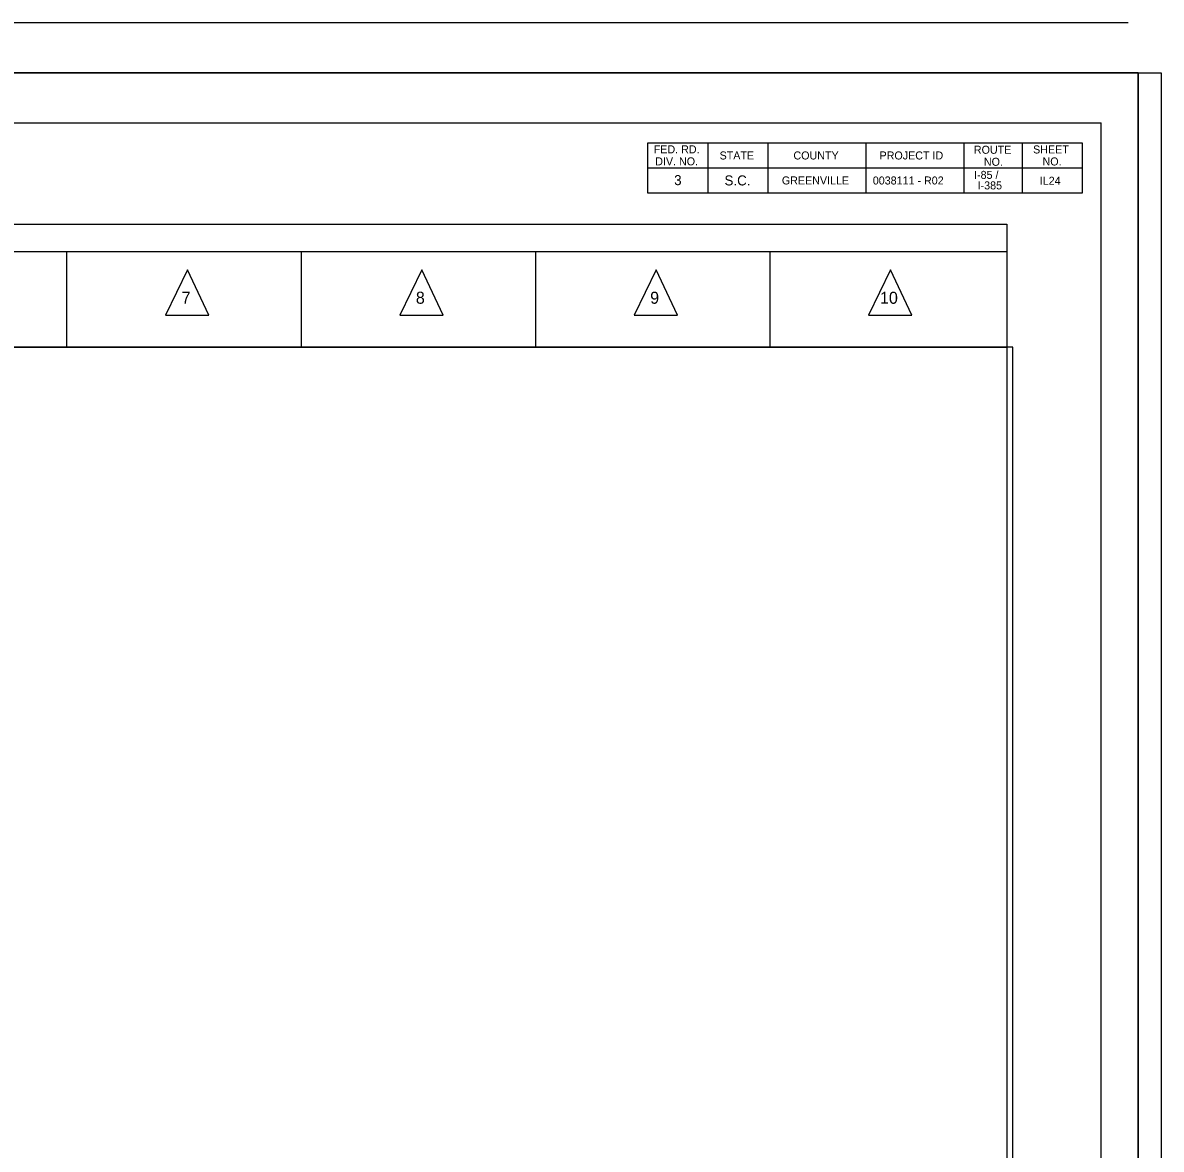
# Model space of a CAD drawing. Extents: x -2251 to 10196, y -13470 to 1199.
# Drawn here: x 6239 to 6808, y -2363 to -1801 of the extents above; entities that cross this region are included whole.
import ezdxf

# ---------------------------------------------------------------- set-up
doc = ezdxf.new("R2010")
doc.units = 0
for name, color, linetype in [('RD_SHT_Bndy', 7, 'Continuous'), ('RD_SHT_Iplotshp', 7, 'Continuous'), ('RD_SHT_Misc1', 7, 'Continuous'), ('RD_SHT_Snap', 7, 'Continuous'), ('RD_TX_RoadID', 7, 'Continuous')]:
    doc.layers.add(name, color=color, linetype=linetype)

msp = doc.modelspace()

# ---------------------------------------------------------------- linework, layer by layer
at = {"layer": 'RD_SHT_Bndy'}
for p, q in [((6791.65, -1800.7), (5031.65, -1800.65)), ((6791.65, -1825.65), (5031.65, -1825.65)), ((5103.1, -1850.65), (6778.1, -1850.65)), ((6778.1, -2900.65), (6778.1, -1850.65)), ((6551.6, -1885.65), (6551.6, -1860.65)), ((6551.6, -1860.65), (6768.6, -1860.65)), ((6581.6, -1860.65), (6581.6, -1885.65)), ((6611.6, -1860.65), (6611.6, -1885.65)), ((6660.6, -1860.65), (6660.6, -1885.65)), ((6709.6, -1860.65), (6709.6, -1885.65)), ((6738.6, -1860.65), (6738.6, -1885.65)), ((6768.6, -1860.65), (6768.6, -1885.65)), ((6551.6, -1873.15), (6768.6, -1873.15)), ((6768.6, -1885.65), (6551.6, -1885.65)), ((5153.4, -1914.83), (6731.08, -1914.83)), ((6261.43, -1962.61), (6261.43, -1914.83)), ((6378.52, -1962.61), (6378.52, -1914.83)), ((6495.61, -1962.61), (6495.61, -1914.83)), ((6612.69, -1962.61), (6612.69, -1914.83)), ((6321.59, -1924.06), (6310.63, -1946.58)), ((6332.35, -1946.58), (6321.59, -1924.06)), ((6438.68, -1924.06), (6427.72, -1946.58)), ((6449.44, -1946.58), (6438.68, -1924.06)), ((6555.76, -1924.06), (6544.81, -1946.58)), ((6566.52, -1946.58), (6555.76, -1924.06)), ((6672.85, -1924.06), (6661.89, -1946.58)), ((6683.61, -1946.58), (6672.85, -1924.06)), ((6310.63, -1946.58), (6332.35, -1946.58)), ((6427.72, -1946.58), (6449.44, -1946.58)), ((6544.81, -1946.58), (6566.52, -1946.58)), ((6661.89, -1946.58), (6683.61, -1946.58)), ((5153.4, -1962.61), (6731.08, -1962.61))]:
    msp.add_line(p, q, dxfattribs=at)
msp.add_lwpolyline([(5153.4, -1901.26), (6731.08, -1901.26), (6731.08, -2765.57), (5153.4, -2765.57)], close=True, dxfattribs=at)
at = {"layer": 'RD_SHT_Iplotshp'}
msp.add_lwpolyline([(4996.65, -1825.65), (6796.65, -1825.65), (6796.65, -2925.65), (4996.65, -2925.65)], close=True, dxfattribs=at)
at = {"layer": 'RD_SHT_Misc1'}
msp.add_lwpolyline([(6796.65, -2925.65), (6796.68, -1825.65), (5096.68, -1825.6), (5096.65, -2925.6)], close=True, dxfattribs=at)
at = {"layer": 'RD_SHT_Snap'}
msp.add_lwpolyline([(5008.15, -1825.65), (6808.15, -1825.65), (6808.15, -2925.65), (5008.15, -2925.65)], close=True, dxfattribs=at)
at = {"layer": 'RD_TX_RoadID'}
msp.add_lwpolyline([(5150.54, -2765.73), (6733.93, -2765.73), (6733.93, -1962.61), (5150.54, -1962.61)], close=True, dxfattribs=at)

# ---------------------------------------------------------------- texts
at = {"layer": 'RD_SHT_Bndy'}
for s, height, p in [('FED. RD.', 4, (6554.59, -1865.85)), ('STATE', 4, (6587.49, -1868.9)), ('COUNTY', 4, (6624.39, -1868.9)), ('PROJECT ID', 4, (6667.41, -1868.9)), ('ROUTE', 4, (6714.54, -1866.05)), ('SHEET', 4, (6744.14, -1865.9)), ('DIV. NO.', 4, (6555.34, -1871.85)), ('NO.', 4, (6719.54, -1872.05)), ('NO.', 4, (6748.84, -1871.9)), ('3', 5, (6564.79, -1881.72)), ('S.C.', 5, (6589.94, -1881.87)), ('I-85 /', 4, (6714.64, -1878.6)), ('GREENVILLE', 4, (6618.6, -1881.37)), ('0038111 - R02', 4, (6664.04, -1881.4)), ('I-385', 4, (6716.41, -1883.85)), ('IL24', 4, (6747.45, -1881.53)), ('7', 6, (6318.7, -1940.96)), ('8', 6, (6435.73, -1940.96)), ('9', 6, (6552.81, -1940.96)), ('10', 6, (6667.64, -1940.96))]:
    msp.add_text(s, height=height, dxfattribs=at).set_placement(p)

doc.saveas('drawing.dxf')
